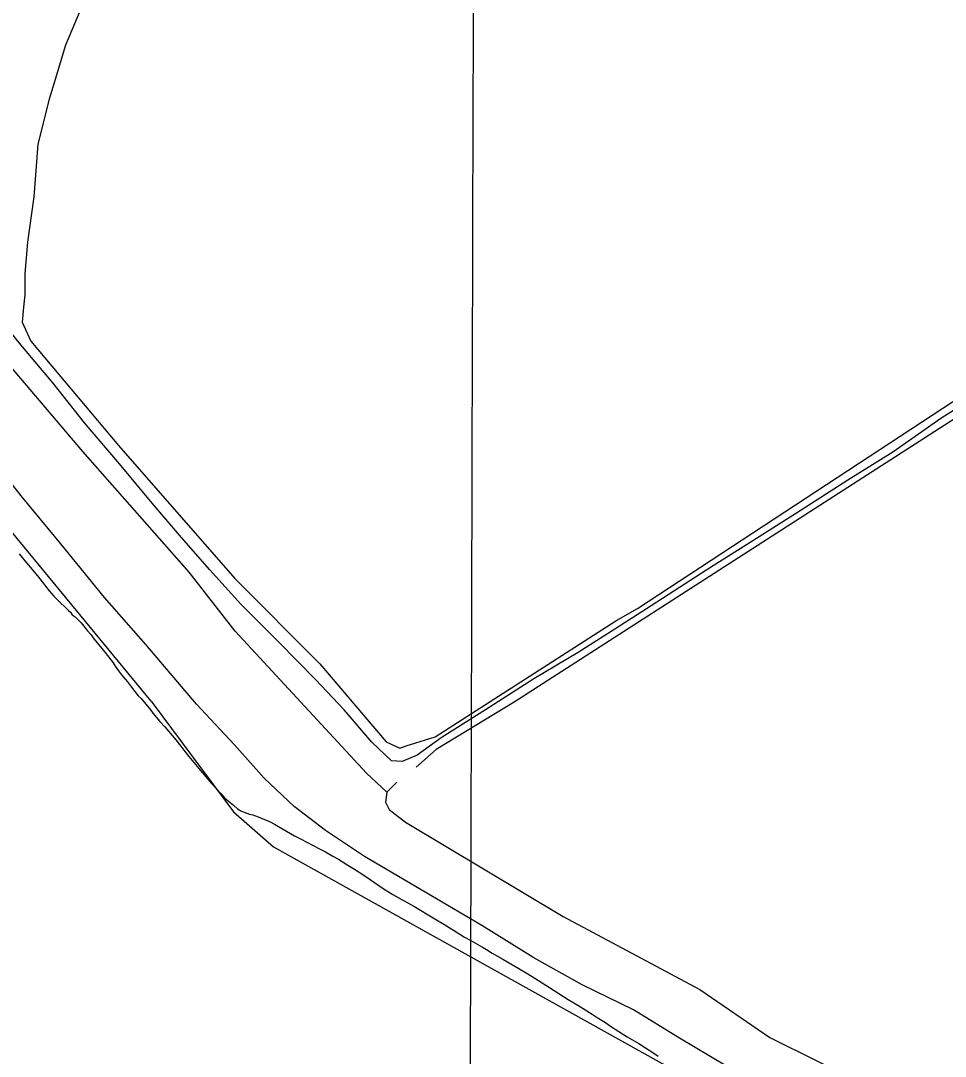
# Model space of a CAD drawing. Extents: x 3172231 to 3210228, y 940198 to 965780.
# Drawn here: x 3181068 to 3182383, y 947137 to 948610 of the extents above; entities that cross this region are included whole.
import ezdxf

# ---------------------------------------------------------------- set-up
doc = ezdxf.new("R2010")
doc.units = 0
for name, color, linetype in [('V-GRID-MAJR', 7, 'Continuous'), ('V-ROAD-CNTR', 7, 'Continuous'), ('V-SITE-VEGE', 7, 'Continuous'), ('V-TOPO-SHOR', 7, 'Continuous')]:
    doc.layers.add(name, color=color, linetype=linetype)

msp = doc.modelspace()

# ---------------------------------------------------------------- linework, layer by layer
at = {"layer": 'V-GRID-MAJR'}
msp.add_spline([(3181704.003, 945716.944), (3181720.753, 951778.211), (3181737.509, 957841.425), (3181754.265, 963904.69), (3181754.27, 963906.585)], degree=3, dxfattribs=at)
at = {"layer": 'V-ROAD-CNTR'}
for points in [[(3181381.451, 947779.983), (3181336.864, 947829.487), (3181294.073, 947878.002), (3181254.985, 947923.699), (3181208.548, 947979.495), (3181158.89, 948037.982), (3181114.273, 948094.596), (3181071.039, 948146.253), (3181039.103, 948185.591)], [(3182455.168, 948094.185), (3182376.543, 948044.177), (3182308.191, 947996.211), (3182244.283, 947956.506), (3182171.364, 947909.56), (3182109.269, 947870.074), (3182043.772, 947828.703), (3181964.535, 947777.859), (3181912.882, 947744.63), (3181860.867, 947711.166), (3181798.073, 947673.739), (3181734.151, 947633.069), (3181666.102, 947589.92), (3181631.794, 947565.035), (3181610.468, 947556.259), (3181595.532, 947557.291), (3181567.655, 947583.68), (3181528.206, 947629.623), (3181487.4, 947672.93), (3181434.785, 947726.272), (3181381.451, 947779.983)], [(3182071.905, 947122.8), (3182002.591, 947164.227), (3181939.484, 947203.053), (3181866.497, 947238.524), (3181797.983, 947276.941), (3181724.046, 947322.863), (3181643.29, 947370.311), (3181557.173, 947420.944), (3181501.844, 947458.115), (3181457.278, 947492.269), (3181414.589, 947532.76), (3181371.87, 947580.331), (3181318.235, 947637.878), (3181246.344, 947722.53), (3181187.671, 947789.621), (3181125.156, 947865.997), (3181069.016, 947934.252), (3181018.58, 947997.88)]]:
    msp.add_lwpolyline(points, dxfattribs=at)
at = {"layer": 'V-SITE-VEGE'}
for p, q in [((3181066.19, 947851.773), (3181074.363, 947841.734)), ((3181074.363, 947841.734), (3181092.396, 947820.181)), ((3181092.396, 947820.181), (3181108.733, 947799.134)), ((3181108.733, 947799.134), (3181115.469, 947791.538)), ((3181115.469, 947791.538), (3181125.105, 947781.971)), ((3181125.105, 947781.971), (3181130.884, 947776.085)), ((3181130.884, 947776.085), (3181136.184, 947770.935)), ((3181136.184, 947770.935), (3181138.908, 947768.833)), ((3181138.908, 947768.833), (3181141.544, 947764.676)), ((3181141.544, 947764.676), (3181145.65, 947761.964)), ((3181145.65, 947761.964), (3181154.325, 947753.625)), ((3181154.325, 947753.625), (3181163.457, 947742.117)), ((3181163.457, 947742.117), (3181167.785, 947736.975)), ((3181167.785, 947736.975), (3181172.827, 947730.122)), ((3181172.827, 947730.122), (3181187.974, 947711.999)), ((3181187.974, 947711.999), (3181193.258, 947704.903)), ((3181193.258, 947704.903), (3181199.744, 947696.582)), ((3181199.744, 947696.582), (3181202.376, 947691.939)), ((3181202.376, 947691.939), (3181207.176, 947685.332)), ((3181207.176, 947685.332), (3181211.741, 947679.461)), ((3181211.741, 947679.461), (3181219.915, 947669.421)), ((3181219.915, 947669.421), (3181225.678, 947661.834)), ((3181225.678, 947661.834), (3181235.535, 947649.836)), ((3181235.535, 947649.836), (3181239.629, 947645.667)), ((3181239.629, 947645.667), (3181253.09, 947629.26)), ((3181253.09, 947629.26), (3181256.211, 947625.101)), ((3181256.211, 947625.101), (3181266.314, 947613.343)), ((3181266.314, 947613.343), (3181273.292, 947605.505)), ((3181273.292, 947605.505), (3181288.922, 947587.133)), ((3181288.922, 947587.133), (3181295.887, 947577.835)), ((3181295.887, 947577.835), (3181300.454, 947572.203)), ((3181300.454, 947572.203), (3181307.42, 947563.147)), ((3181307.42, 947563.147), (3181321.366, 947546.494)), ((3181321.366, 947546.494), (3181326.898, 947540.123)), ((3181326.898, 947540.123), (3181334.351, 947531.065)), ((3181334.351, 947531.065), (3181339.882, 947524.695)), ((3181339.882, 947524.695), (3181353.362, 947510.232)), ((3181353.362, 947510.232), (3181358.171, 947504.6)), ((3181358.171, 947504.6), (3181366.136, 947497.965)), ((3181366.136, 947497.965), (3181370.717, 947494.279)), ((3181370.717, 947494.279), (3181376.746, 947489.12)), ((3181376.746, 947489.12), (3181381.336, 947486.16)), ((3181381.336, 947486.16), (3181386.18, 947484.174)), ((3181386.18, 947484.174), (3181393.687, 947481.431)), ((3181393.687, 947481.431), (3181398.539, 947480.172)), ((3181398.539, 947480.172), (3181405.808, 947477.675)), ((3181405.808, 947477.675), (3181417.432, 947472.951)), ((3181417.432, 947472.951), (3181422.757, 947470.475)), ((3181422.757, 947470.475), (3181429.044, 947467.016)), ((3181429.044, 947467.016), (3181446.208, 947456.894)), ((3181446.208, 947456.894), (3181457.817, 947450.47)), ((3181457.817, 947450.47), (3181465.316, 947446.757)), ((3181465.316, 947446.757), (3181476.203, 947441.067)), ((3181476.203, 947441.067), (3181482.97, 947437.119)), ((3181482.97, 947437.119), (3181494.103, 947431.669)), ((3181494.103, 947431.669), (3181501.603, 947427.712)), ((3181501.603, 947427.712), (3181512.242, 947421.783)), ((3181512.242, 947421.783), (3181519.977, 947417.339)), ((3181519.977, 947417.339), (3181533.271, 947408.955)), ((3181533.271, 947408.955), (3181542.94, 947403.036)), ((3181542.94, 947403.036), (3181557.679, 947393.664)), ((3181557.679, 947393.664), (3181576.277, 947380.617)), ((3181576.277, 947380.617), (3181585.214, 947374.702)), ((3181585.214, 947374.702), (3181597.298, 947367.061)), ((3181597.298, 947367.061), (3181605.035, 947362.613)), ((3181605.035, 947362.613), (3181627.041, 947350.261)), ((3181627.041, 947350.261), (3181657.015, 947332.249)), ((3181657.015, 947332.249), (3181670.069, 947324.596)), ((3181670.069, 947324.596), (3181677.319, 947319.914)), ((3181677.319, 947319.914), (3181687.473, 947313.987)), ((3181687.473, 947313.987), (3181699.313, 947306.346)), ((3181699.313, 947306.346), (3181708.26, 947301.404)), ((3181708.26, 947301.404), (3181724.704, 947292.018)), ((3181724.704, 947292.018), (3181730.508, 947288.807)), ((3181730.508, 947288.807), (3181738.481, 947283.629)), ((3181738.481, 947283.629), (3181753.718, 947275.229)), ((3181753.718, 947275.229), (3181776.44, 947261.654)), ((3181776.44, 947261.654), (3181789.255, 947254.249)), ((3181789.255, 947254.249), (3181799.163, 947248.082)), ((3181799.163, 947248.082), (3181820.188, 947234.766)), ((3181820.188, 947234.766), (3181846.525, 947217.758)), ((3181846.525, 947217.758), (3181860.545, 947209.369)), ((3181860.545, 947209.369), (3181880.608, 947197.034)), ((3181880.608, 947197.034), (3181887.851, 947191.865)), ((3181887.851, 947191.865), (3181899.697, 947184.953)), ((3181899.697, 947184.953), (3181906.943, 947179.781)), ((3181906.943, 947179.781), (3181930.626, 947164.743)), ((3181930.626, 947164.743), (3181947.309, 947154.87)), ((3181947.309, 947154.87), (3181956.73, 947148.707)), ((3181956.73, 947148.707), (3181968.328, 947141.312)), ((3181968.328, 947141.312), (3181974.607, 947136.88))]:
    msp.add_line(p, q, dxfattribs=at)
at = {"layer": 'V-TOPO-SHOR'}
for points in [[(3181588.647, 947512.832), (3181560.18, 947539.653), (3181373.426, 947741.634), (3181307.649, 947825.615), (3181156.488, 947997.191), (3181044.463, 948129.437), (3181016.004, 948159.825), (3180775.944, 948440.406), (3180635.487, 948613.739), (3180475.471, 948810.305), (3180374.141, 948940.741), (3180244.332, 949092.648), (3180025.619, 949351.776), (3179942.075, 949462.551), (3179885.21, 949544.726), (3179730.606, 949766.245), (3179693.305, 949826.972), (3179590.413, 950046.58), (3179494.588, 950239.42), (3179324.15, 950548.363), (3179238.963, 950716.21)], [(3181253.694, 947642.062), (3180432.247, 948639.209), (3180293.569, 948810.755), (3179799.27, 949407.62), (3179717.456, 949496.99), (3179582.557, 949754.128), (3179092.565, 950650.587), (3179040.55, 950691.741)], [(3181153.586, 948626.725), (3181132.058, 948575.061), (3181115.875, 948521.6), (3181108.685, 948498.434), (3181092.476, 948434.273), (3181086.94, 948359.386), (3181077.865, 948295.207), (3181074.188, 948250.632), (3181074.113, 948220.315), (3181072.286, 948202.486), (3181070.449, 948181.09), (3181082.867, 948154.309), (3181207.335, 948005.982), (3181372.719, 947816.537), (3181493.687, 947694.969), (3181587.932, 947584.168), (3181607.527, 947575.203), (3181616.452, 947578.747), (3181657.5, 947591.129), (3181914.713, 947756.346), (3181945.074, 947774.105), (3182632.784, 948225.378)], [(3182978.327, 948419.665), (3182493.387, 948106.238), (3182346.919, 948012.082), (3181769.975, 947640.785), (3181659.239, 947573.291), (3181630.644, 947548.395)], [(3181253.694, 947642.062), (3181371.008, 947484.836), (3181427.951, 947434.761), (3181819.751, 947216.222), (3182346.899, 946922.447), (3182421.659, 946865.195), (3182560.39, 946715.05), (3183047.846, 946235.903), (3183133.262, 946160.791), (3183160.835, 946143.77)], [(3181602.949, 947527.063), (3181588.647, 947512.832), (3181586.828, 947498.569), (3181592.152, 947487.856), (3181615.291, 947469.965), (3181839.663, 947335.658), (3182033.792, 947231.743), (3182133.493, 947163.729), (3182267.081, 947097.414), (3182345.469, 947065.12), (3182386.42, 947038.268), (3182448.718, 946989.963), (3182555.468, 946888.048), (3182688.866, 946745.049), (3182728.021, 946712.852), (3182937.967, 946514.379), (3183042.928, 946410.685), (3183110.568, 946358.8), (3183283.231, 946228.188), (3183457.589, 946061.904), (3183644.405, 945884.889), (3183806.328, 945738.253), (3183841.925, 945709.631)]]:
    msp.add_lwpolyline(points, dxfattribs=at)

doc.saveas('drawing.dxf')
